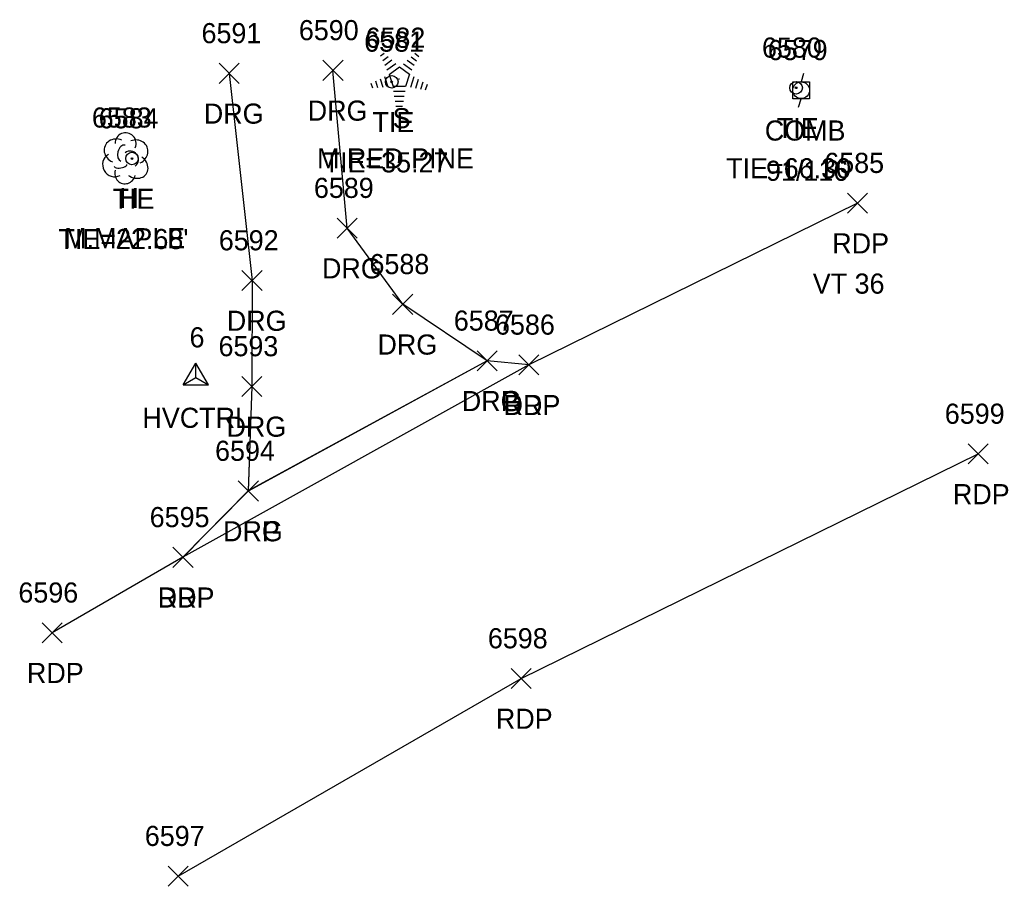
# Model space of a CAD drawing. Extents: x 1554668 to 1563881, y 831386 to 834374.
# Drawn here: x 1561660.2 to 1561758.6, y 831882.2 to 831968.3 of the extents above; entities that cross this region are included whole.
import ezdxf

# ---------------------------------------------------------------- set-up
doc = ezdxf.new("R2010")
doc.units = 0
for name, color, linetype in [('C_A', 7, 'Continuous'), ('C_C', 7, 'Continuous'), ('C_I', 7, 'Continuous'), ('CBP', 7, 'Continuous'), ('CPSM', 7, 'Continuous'), ('L_A', 7, 'Continuous'), ('L_C', 7, 'Continuous'), ('L_I', 7, 'Continuous'), ('LTC', 7, 'Continuous'), ('LTD', 7, 'Continuous'), ('P_A', 7, 'Continuous'), ('P_C', 7, 'Continuous'), ('P_I', 7, 'Continuous'), ('P_TIC', 7, 'Continuous'), ('PET', 7, 'Continuous'), ('R_A', 7, 'Continuous'), ('R_I', 7, 'Continuous'), ('R_TIC', 7, 'Continuous'), ('RDG', 7, 'Continuous'), ('RDP', 7, 'Continuous'), ('U_A', 7, 'Continuous'), ('U_C', 7, 'Continuous'), ('U_I', 7, 'Continuous'), ('UP', 7, 'Continuous')]:
    doc.layers.add(name, color=color, linetype=linetype)

msp = doc.modelspace()

# ---------------------------------------------------------------- linework, layer by layer
at = {"layer": 'CBP'}
for centre, radius in [((1561697.247, 831962.172), 0.625), ((1561697.247, 831962.172), 0.0833), ((1561737.471, 831961.582), 0.625), ((1561737.471, 831961.582), 0.0833), ((1561671.408, 831954.551), 0.625), ((1561671.408, 831954.551), 0.0833)]:
    msp.add_circle(centre, radius, dxfattribs=at)
at = {"layer": 'CPSM'}
for p, q in [((1561676.506, 831932.057), (1561677.756, 831934.222)), ((1561679.006, 831932.057), (1561677.756, 831934.222)), ((1561677.756, 831932.778), (1561677.756, 831934.222)), ((1561676.506, 831932.057), (1561677.756, 831932.778)), ((1561677.756, 831932.778), (1561677.756, 831932.778)), ((1561677.756, 831932.778), (1561679.006, 831932.057)), ((1561676.506, 831932.057), (1561679.006, 831932.057))]:
    msp.add_line(p, q, dxfattribs=at)
at = {"layer": 'LTC'}
for p, q in [((1561696.14, 831964.771), (1561696.495, 831965.028)), ((1561696.35, 831964.305), (1561696.879, 831964.689)), ((1561696.559, 831963.839), (1561697.263, 831964.351)), ((1561698.796, 831964.314), (1561699.476, 831963.821)), ((1561699.167, 831964.663), (1561699.717, 831964.264)), ((1561699.538, 831965.011), (1561699.958, 831964.706)), ((1561696.769, 831963.374), (1561697.647, 831964.011)), ((1561696.993, 831962.919), (1561698.005, 831963.653)), ((1561698.005, 831963.653), (1561699.002, 831962.928)), ((1561698.425, 831963.966), (1561699.235, 831963.377)), ((1561695.628, 831962.266), (1561695.84, 831961.615)), ((1561696.083, 831962.483), (1561696.355, 831961.648)), ((1561696.539, 831962.699), (1561696.87, 831961.68)), ((1561696.993, 831962.919), (1561697.381, 831961.725)), ((1561699.002, 831962.928), (1561698.611, 831961.725)), ((1561699.44, 831962.657), (1561699.102, 831961.618)), ((1561699.884, 831962.407), (1561699.597, 831961.522)), ((1561695.173, 831962.05), (1561695.325, 831961.582)), ((1561698.611, 831961.725), (1561697.381, 831961.725)), ((1561698.573, 831961.225), (1561697.428, 831961.225)), ((1561700.329, 831962.157), (1561700.092, 831961.427)), ((1561700.773, 831961.906), (1561700.586, 831961.332)), ((1561698.489, 831960.725), (1561697.501, 831960.725)), ((1561698.405, 831960.225), (1561697.573, 831960.225)), ((1561698.321, 831959.725), (1561697.646, 831959.725))]:
    msp.add_line(p, q, dxfattribs=at)
at = {"layer": 'LTD'}
msp.add_line((1561670.727, 831954.629), (1561670.727, 831954.629), dxfattribs=at)
msp.add_line((1561670.727, 831954.629), (1561670.727, 831954.629), dxfattribs=at)
msp.add_arc((1561670.774, 831956.063), 1.047, 335.52715, 180.95627, dxfattribs=at)
for centre, major_axis, ratio, start_param, end_param in [((1561669.935, 831955.296), (1.21, -0.512), 0.895232, 1.570796, 4.712389), ((1561671.769, 831955.213), (-1.141, -0.483), 0.949671, 1.570796, 4.712389), ((1561670.519, 831955.088), (-0.208, -0.792), 0.645439, 3.141593, 6.283185), ((1561671.227, 831954.463), (-0.5, 0.667), 0.989748, 3.141593, 6.283185), ((1561669.644, 831953.921), (0.584, -1.042), 0.959034, 3.141593, 6.283185), ((1561671.727, 831953.796), (-1.09, 0.792), 0.841452, 1.570796, 4.712389), ((1561670.728, 831953.129), (0.265, 1.061), 0.942809, 1.570796, 4.712389), ((1561670.269, 831953.879), (-0.625, -0.083), 0.423636, 0, 3.141593)]:
    msp.add_ellipse(centre, major_axis=major_axis, ratio=ratio, start_param=start_param, end_param=end_param, dxfattribs=at)
at = {"layer": 'P_TIC'}
for points in [[(1561742.578, 831949.118), (1561744.578, 831951.118)], [(1561744.578, 831949.118), (1561742.578, 831951.118)], [(1561709.885, 831933.043), (1561711.885, 831935.043)], [(1561711.885, 831933.043), (1561709.885, 831935.043)], [(1561754.577, 831924.185), (1561756.577, 831926.185)], [(1561756.577, 831924.185), (1561754.577, 831926.185)], [(1561675.479, 831913.909), (1561677.479, 831915.909)], [(1561677.479, 831913.909), (1561675.479, 831915.909)], [(1561662.473, 831906.409), (1561664.473, 831908.409)], [(1561664.473, 831906.409), (1561662.473, 831908.409)], [(1561709.119, 831901.862), (1561711.119, 831903.862)], [(1561711.119, 831901.862), (1561709.119, 831903.862)], [(1561674.993, 831882.213), (1561676.993, 831884.213)], [(1561676.993, 831882.213), (1561674.993, 831884.213)]]:
    msp.add_lwpolyline(points, dxfattribs=at)
at = {"layer": 'PET'}
for points in [[(1561743.578, 831950.118), (1561710.885, 831934.043), (1561676.479, 831914.909), (1561663.473, 831907.409)], [(1561743.574, 831950.117), (1561710.883, 831934.042), (1561676.479, 831914.907), (1561663.475, 831907.412)], [(1561743.574, 831950.117), (1561710.883, 831934.042), (1561676.479, 831914.907), (1561663.475, 831907.412)], [(1561743.574, 831950.117), (1561710.883, 831934.042), (1561676.479, 831914.907), (1561663.475, 831907.412)], [(1561675.993, 831883.209), (1561710.117, 831902.862), (1561755.574, 831925.185)], [(1561675.993, 831883.209), (1561710.117, 831902.862), (1561755.574, 831925.185)], [(1561675.993, 831883.209), (1561710.117, 831902.862), (1561755.574, 831925.185)], [(1561675.993, 831883.213), (1561710.119, 831902.862), (1561755.577, 831925.185)]]:
    msp.add_lwpolyline(points, dxfattribs=at)
at = {"layer": 'R_TIC'}
for points in [[(1561690.402, 831962.314), (1561692.402, 831964.314)], [(1561692.402, 831962.314), (1561690.402, 831964.314)], [(1561680.066, 831962.016), (1561682.066, 831964.016)], [(1561682.066, 831962.016), (1561680.066, 831964.016)], [(1561691.82, 831946.634), (1561693.82, 831948.634)], [(1561693.82, 831946.634), (1561691.82, 831948.634)], [(1561682.352, 831941.425), (1561684.352, 831943.425)], [(1561684.352, 831941.425), (1561682.352, 831943.425)], [(1561697.339, 831939.061), (1561699.339, 831941.061)], [(1561699.339, 831939.061), (1561697.339, 831941.061)], [(1561705.729, 831933.443), (1561707.729, 831935.443)], [(1561707.729, 831933.443), (1561705.729, 831935.443)], [(1561705.729, 831933.443), (1561707.729, 831935.443)], [(1561707.729, 831933.443), (1561705.729, 831935.443)], [(1561709.885, 831933.043), (1561711.885, 831935.043)], [(1561711.885, 831933.043), (1561709.885, 831935.043)], [(1561682.323, 831930.896), (1561684.323, 831932.896)], [(1561684.323, 831930.896), (1561682.323, 831932.896)], [(1561681.982, 831920.5), (1561683.982, 831922.5)], [(1561683.982, 831920.5), (1561681.982, 831922.5)], [(1561681.982, 831920.5), (1561683.982, 831922.5)], [(1561683.982, 831920.5), (1561681.982, 831922.5)], [(1561675.479, 831913.909), (1561677.479, 831915.909)], [(1561677.479, 831913.909), (1561675.479, 831915.909)]]:
    msp.add_lwpolyline(points, dxfattribs=at)
at = {"layer": 'RDG'}
for points in [[(1561706.73, 831934.442), (1561698.341, 831940.061), (1561692.821, 831947.635), (1561691.401, 831963.313)], [(1561706.73, 831934.442), (1561698.341, 831940.061), (1561692.821, 831947.635), (1561691.401, 831963.313)], [(1561706.73, 831934.442), (1561698.341, 831940.061), (1561692.821, 831947.635), (1561691.401, 831963.313)], [(1561706.729, 831934.443), (1561698.339, 831940.061), (1561692.82, 831947.634), (1561691.402, 831963.314)], [(1561681.066, 831963.016), (1561683.354, 831942.427), (1561683.325, 831931.896), (1561682.979, 831921.504)], [(1561681.066, 831963.016), (1561683.354, 831942.427), (1561683.325, 831931.896), (1561682.979, 831921.504)], [(1561681.066, 831963.016), (1561683.354, 831942.427), (1561683.325, 831931.896), (1561682.979, 831921.504)], [(1561681.066, 831963.016), (1561683.352, 831942.425), (1561683.323, 831931.896), (1561682.982, 831921.5)]]:
    msp.add_lwpolyline(points, dxfattribs=at)
at = {"layer": 'RDP'}
for points in [[(1561710.885, 831934.043), (1561706.729, 831934.443), (1561682.982, 831921.5), (1561676.479, 831914.909)], [(1561710.883, 831934.042), (1561706.73, 831934.442), (1561682.979, 831921.504), (1561676.479, 831914.907)], [(1561710.883, 831934.042), (1561706.73, 831934.442), (1561682.979, 831921.504), (1561676.479, 831914.907)], [(1561710.883, 831934.042), (1561706.73, 831934.442), (1561682.979, 831921.504), (1561676.479, 831914.907)]]:
    msp.add_lwpolyline(points, dxfattribs=at)
at = {"layer": 'UP'}
for p, q in [((1561738.221, 831963.002), (1561737.971, 831962.169)), ((1561737.138, 831960.502), (1561737.138, 831962.169)), ((1561737.138, 831962.169), (1561738.804, 831962.169)), ((1561737.971, 831961.336), (1561737.971, 831961.336)), ((1561738.804, 831962.169), (1561738.804, 831960.502)), ((1561738.804, 831960.502), (1561737.138, 831960.502)), ((1561737.721, 831959.669), (1561737.971, 831960.502))]:
    msp.add_line(p, q, dxfattribs=at)
msp.add_circle((1561737.971, 831961.336), 0.833, dxfattribs=at)

# ---------------------------------------------------------------- texts
at = {"layer": 'C_A'}
for s, p in [('TIE', (1561695.326, 831957.172)), ('TIE', (1561735.55, 831956.582)), ('TIE', (1561669.487, 831949.551)), ('HVCTRL', (1561672.449, 831927.778))]:
    msp.add_text(s, height=2, dxfattribs=at).set_placement(p)
at = {"layer": 'C_C'}
for s, p in [('TIE=35.27', (1561690.475, 831953.172)), ('TIE=66.30', (1561730.519, 831952.582)), ("TIE=22.68'", (1561664.101, 831945.551))]:
    msp.add_text(s, height=2, dxfattribs=at).set_placement(p)
at = {"layer": 'C_I'}
for s, p in [('6581', (1561694.507, 831965.172)), ('6580', (1561734.078, 831964.582)), ('6584', (1561668.101, 831957.551)), ('6', (1561677.134, 831935.778))]:
    msp.add_text(s, height=2, dxfattribs=at).set_placement(p)
at = {"layer": 'L_A'}
for s, p in [('S', (1561697.331, 831957.562)), ('H', (1561670.16, 831949.629))]:
    msp.add_text(s, height=2, dxfattribs=at).set_placement(p)
at = {"layer": 'L_C'}
for s, p in [('M.RED PINE', (1561689.819, 831953.562)), ('M.MAPLE', (1561664.664, 831945.629))]:
    msp.add_text(s, height=2, dxfattribs=at).set_placement(p)
at = {"layer": 'L_I'}
for s, p in [('6582', (1561694.638, 831965.562)), ('6583', (1561667.42, 831957.629))]:
    msp.add_text(s, height=2, dxfattribs=at).set_placement(p)
at = {"layer": 'LTC'}
msp.add_text('.', height=1.037, rotation=270, dxfattribs=at).set_placement((1561697.888, 831962.666))
at = {"layer": 'P_A'}
for p in [(1561741.066, 831945.118), (1561708.373, 831929.043), (1561753.066, 831920.185), (1561673.968, 831909.909), (1561660.961, 831902.409), (1561707.607, 831897.862)]:
    msp.add_text('RDP', height=2, dxfattribs=at).set_placement(p)
at = {"layer": 'P_C'}
msp.add_text('VT 36', height=2, dxfattribs=at).set_placement((1561739.129, 831941.118))
at = {"layer": 'P_I'}
for s, p in [('6585', (1561740.271, 831953.118)), ('6586', (1561707.522, 831937.043)), ('6599', (1561752.262, 831928.185)), ('6595', (1561673.172, 831917.909)), ('6596', (1561660.111, 831910.409)), ('6598', (1561706.812, 831905.862)), ('6597', (1561672.686, 831886.213))]:
    msp.add_text(s, height=2, dxfattribs=at).set_placement(p)
at = {"layer": 'R_A'}
for s, p in [('DRG', (1561688.89, 831958.314)), ('DRG', (1561678.554, 831958.016)), ('DRG', (1561690.308, 831942.634)), ('DRG', (1561680.841, 831937.425)), ('DRG', (1561695.827, 831935.061)), ('DRG', (1561704.217, 831929.443)), ('DRP', (1561704.217, 831929.443)), ('DRP', (1561708.373, 831929.043)), ('DRG', (1561680.812, 831926.896)), ('DRG', (1561680.47, 831916.5)), ('DRP', (1561680.47, 831916.5)), ('DRP', (1561673.968, 831909.909))]:
    msp.add_text(s, height=2, dxfattribs=at).set_placement(p)
at = {"layer": 'R_I'}
for s, p in [('6590', (1561688.008, 831966.314)), ('6591', (1561678.326, 831966.016)), ('6589', (1561689.505, 831950.634)), ('6592', (1561680.045, 831945.425)), ('6588', (1561695.032, 831943.061)), ('6587', (1561703.422, 831937.443)), ('6587', (1561703.422, 831937.443)), ('6586', (1561707.522, 831937.043)), ('6593', (1561680.016, 831934.896)), ('6594', (1561679.674, 831924.5)), ('6594', (1561679.674, 831924.5)), ('6595', (1561673.172, 831917.909))]:
    msp.add_text(s, height=2, dxfattribs=at).set_placement(p)
at = {"layer": 'U_A'}
msp.add_text('COMB', height=2, dxfattribs=at).set_placement((1561734.357, 831956.336))
at = {"layer": 'U_C'}
msp.add_text('91/116', height=2, dxfattribs=at).set_placement((1561734.483, 831952.336))
at = {"layer": 'U_I'}
msp.add_text('6579', height=2, dxfattribs=at).set_placement((1561734.656, 831964.336))

doc.saveas('drawing.dxf')
